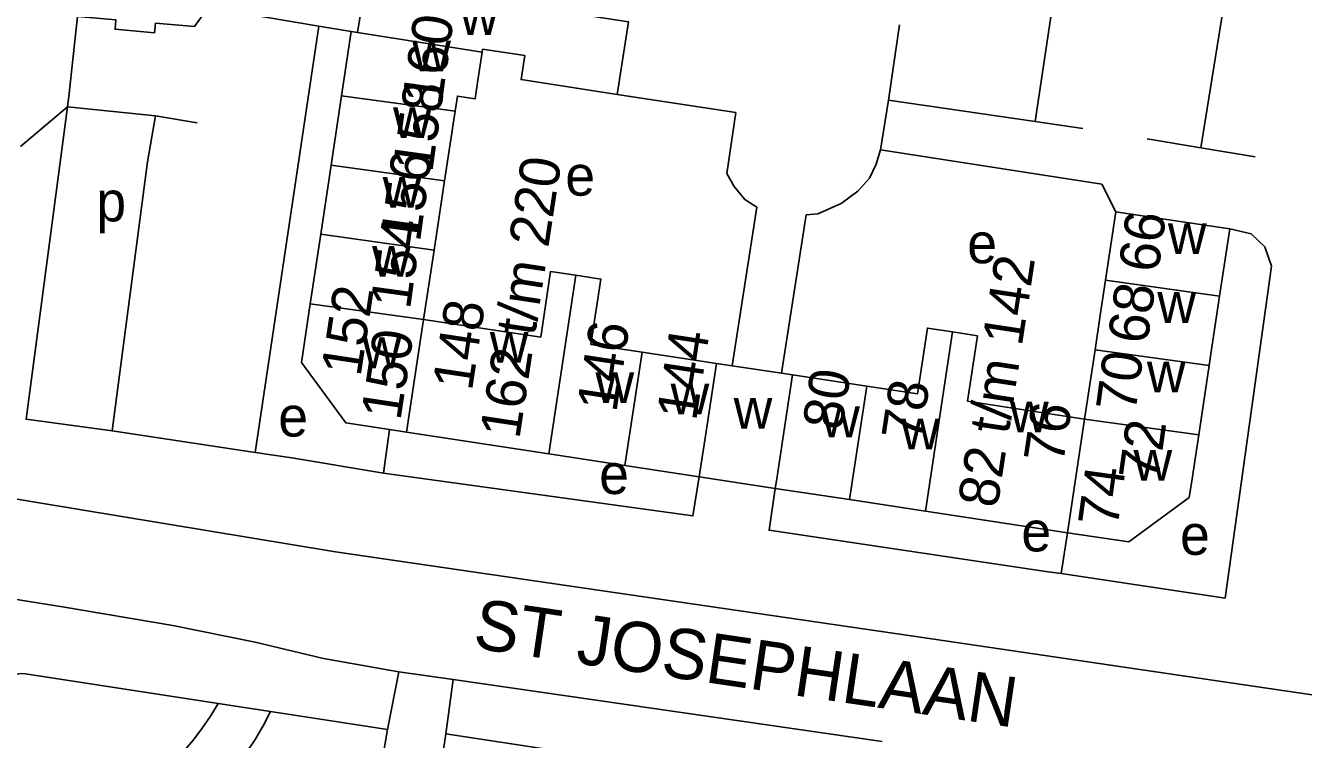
# Model space of a CAD drawing. Extents: x 163012 to 165277, y 382513 to 383987.
# Drawn here: x 163374.9 to 163502.4, y 383224 to 383295.2 of the extents above; entities that cross this region are included whole.
import ezdxf

# ---------------------------------------------------------------- set-up
doc = ezdxf.new("R2010")
doc.units = 0
for name, color, linetype in [('BLT_Basislijn', 7, 'Continuous'), ('BLT_Bebouwing', 7, 'Continuous'), ('BLT_Centroide', 7, 'Continuous'), ('BLT_Huisnummer_reeks', 7, 'Continuous'), ('BLT_Onderdoorgang_en_onderverdeling', 7, 'Continuous'), ('BLT_Onderverdeling_panden', 7, 'Continuous'), ('BLT_Straatnaam', 7, 'Continuous')]:
    doc.layers.add(name, color=color, linetype=linetype)

msp = doc.modelspace()

# ---------------------------------------------------------------- linework, layer by layer
at = {"layer": 'BLT_Basislijn'}
for p, q in [((163480.37, 383317.48), (163475.68, 383285.67)), ((163492.2, 383283.04), (163497.29, 383314.66)), ((163380.09, 383296.14), (163379.23, 383288.15)), ((163404.16, 383295.19), (163397.83, 383252.63)), ((163407.4, 383294.65), (163404.16, 383295.19)), ((163461.02, 383287.78), (163462.12, 383295.3)), ((163379.23, 383288.15), (163379.1, 383287.13)), ((163433.96, 383288.36), (163445.8, 383286.56)), ((163461.02, 383287.78), (163460.24, 383282.84)), ((163475.68, 383285.67), (163461.02, 383287.78)), ((163379.1, 383287.13), (163374.38, 383283.18)), ((163387.88, 383286.22), (163379.1, 383287.13)), ((163387.88, 383286.22), (163392.03, 383285.54)), ((163445.8, 383286.56), (163444.88, 383280.48)), ((163480.42, 383284.96), (163475.68, 383285.67)), ((163486.83, 383283.94), (163492.2, 383283.04)), ((163492.2, 383283.04), (163497.61, 383282.14)), ((163444.88, 383280.48), (163445.64, 383279.17)), ((163457.97, 383278.7), (163459.13, 383280.02)), ((163445.64, 383279.17), (163446.7, 383277.89)), ((163456.31, 383277.47), (163457.97, 383278.7)), ((163446.7, 383277.89), (163447.87, 383277.1)), ((163453.96, 383276.46), (163456.31, 383277.47)), ((163447.87, 383277.1), (163445.41, 383261.28)), ((163452.82, 383276.35), (163450.35, 383260.53)), ((163452.82, 383276.35), (163453.96, 383276.46)), ((163397.83, 383252.63), (163383.53, 383254.79)), ((163411.21, 383254.9), (163410.61, 383250.54)), ((163401.47, 383252.08), (163397.83, 383252.63)), ((163401.47, 383252.08), (163410.61, 383250.54)), ((163478.88, 383244.61), (163478.26, 383240.52)), ((163478.26, 383240.52), (163494.62, 383238.06)), ((163463.3, 383234.3), (163536.83, 383223.46)), ((163394.11, 383227.55), (163374.9, 383230.51)), ((163412.17, 383230.73), (163411.01, 383224.95)), ((163412.17, 383230.73), (163417.58, 383229.95)), ((163416.86, 383224.53), (163417.58, 383229.95)), ((163417.58, 383229.95), (163460.38, 383223.76)), ((163399.34, 383226.75), (163394.11, 383227.55)), ((163411.01, 383224.95), (163399.34, 383226.75)), ((163446.06, 383220.09), (163416.86, 383224.53))]:
    msp.add_line(p, q, dxfattribs=at)
for points in [[(163404.16, 383295.19), (163393.11, 383297.04)], [(163379.1, 383287.13), (163374.95, 383255.93), (163383.53, 383254.79)], [(163383.53, 383254.79), (163387.08, 383281.65), (163387.88, 383286.22)], [(163459.13, 383280.02), (163459.81, 383281.42), (163460.24, 383282.84)], [(163483.73, 383276.66), (163482.32, 383279.41), (163460.24, 383282.84)], [(163494.62, 383238.06), (163499.27, 383271.21), (163498.58, 383273.16), (163497.23, 383274.46), (163495.1, 383274.94)], [(163442.13, 383250.18), (163441.51, 383246.29), (163410.61, 383250.54)], [(163371.8, 383248.31), (163405.82, 383242.7), (163463.3, 383234.3)], [(163449.73, 383249.03), (163449.11, 383244.86), (163476.73, 383240.74), (163478.26, 383240.52)], [(163368.47, 383237.95), (163369.3, 383238.38), (163370.44, 383238.51), (163378.6, 383237.22)], [(163378.6, 383237.22), (163389.6, 383235.33), (163397.8, 383233.69), (163404.65, 383232.05), (163411.01, 383230.9), (163412.17, 383230.73)], [(163374.9, 383230.51), (163374.45, 383230.54), (163374, 383230.48), (163373.57, 383230.35), (163373.17, 383230.15), (163372.81, 383229.88), (163372.5, 383229.54), (163372.26, 383229.16), (163372.09, 383228.75), (163372.01, 383228.39)], [(163394.11, 383227.55), (163393.36, 383226.3), (163392.54, 383225.1), (163391.66, 383223.94), (163390.87, 383223)], [(163399.34, 383226.75), (163398.6, 383225.34), (163397.8, 383223.97), (163396.93, 383222.64), (163395.99, 383221.36), (163394.99, 383220.12), (163394.62, 383219.69)], [(163404.17, 383206.02), (163406.29, 383222.6), (163410.53, 383222.03), (163411.01, 383224.95)], [(163504.53, 383118.45), (163449.79, 383209.3), (163447.24, 383212), (163444.47, 383213.53), (163417.83, 383217.96), (163416.53, 383219.81), (163416.3, 383220.96), (163416.86, 383224.53)]]:
    msp.add_lwpolyline(points, dxfattribs=at)
at = {"layer": 'BLT_Bebouwing'}
for p, q in [((163406.43, 383288.24), (163407.4, 383294.65)), ((163407.4, 383294.65), (163408.04, 383294.55)), ((163420.48, 383292.59), (163420.02, 383289.56)), ((163405.4, 383281.32), (163406.43, 383288.24)), ((163417.77, 383286.68), (163416.72, 383279.75)), ((163404.36, 383274.4), (163405.4, 383281.32)), ((163416.72, 383279.75), (163415.67, 383272.83)), ((163483.73, 383276.66), (163482.69, 383269.81)), ((163494.08, 383268.23), (163495.1, 383274.94)), ((163403.32, 383267.47), (163404.36, 383274.4)), ((163415.67, 383272.83), (163414.63, 383265.91)), ((163482.69, 383269.81), (163482.13, 383266.11)), ((163493.21, 383262.47), (163494.08, 383268.23)), ((163482.13, 383266.11), (163481.65, 383262.88)), ((163469.92, 383264.27), (163467.42, 383264.65)), ((163436.44, 383262.63), (163443.86, 383261.51)), ((163481.65, 383262.88), (163480.6, 383255.96)), ((163493.21, 383262.47), (163493.04, 383261.31)), ((163445.41, 383261.28), (163443.86, 383261.51)), ((163450.35, 383260.53), (163445.41, 383261.28)), ((163493.04, 383261.31), (163491.99, 383254.39)), ((163451.46, 383260.36), (163450.35, 383260.53)), ((163458.88, 383259.24), (163451.46, 383260.36)), ((163412.92, 383254.64), (163411.21, 383254.9)), ((163427.11, 383252.47), (163412.92, 383254.64)), ((163434.72, 383251.31), (163427.11, 383252.47)), ((163442.13, 383250.18), (163434.72, 383251.31)), ((163442.13, 383250.18), (163449.73, 383249.03)), ((163449.73, 383249.03), (163457.15, 383247.91)), ((163457.15, 383247.91), (163464.71, 383246.76)), ((163464.71, 383246.76), (163478.88, 383244.61))]:
    msp.add_line(p, q, dxfattribs=at)
for points in [[(163408.04, 383294.55), (163408.85, 383299.69), (163435.08, 383295.61), (163433.96, 383288.36)], [(163380.09, 383296.14), (163383.91, 383295.81), (163383.83, 383294.87), (163387.78, 383294.53), (163387.87, 383295.49), (163391.76, 383295.15), (163393.11, 383297.04)], [(163433.96, 383288.36), (163424.36, 383289.85), (163424.72, 383292.24), (163420.52, 383292.87), (163420.48, 383292.59)], [(163420.02, 383289.56), (163419.78, 383287.93), (163418, 383288.2), (163417.77, 383286.68)], [(163495.1, 383274.94), (163490.15, 383275.68), (163483.73, 383276.66)], [(163414.63, 383265.91), (163426.32, 383264.14), (163427.3, 383270.69), (163429.81, 383270.31)], [(163429.81, 383270.31), (163432.32, 383269.93), (163431.33, 383263.4), (163436.44, 383262.63)], [(163411.21, 383254.9), (163406.85, 383255.57), (163402.44, 383261.61), (163403.32, 383267.47)], [(163467.42, 383264.65), (163464.92, 383265.03), (163463.93, 383258.48), (163458.88, 383259.24)], [(163480.6, 383255.96), (163468.93, 383257.73), (163469.92, 383264.27)], [(163478.88, 383244.61), (163485.01, 383243.68), (163491.04, 383248.13), (163491.33, 383250), (163491.99, 383254.39)]]:
    msp.add_lwpolyline(points, dxfattribs=at)
at = {"layer": 'BLT_Onderdoorgang_en_onderverdeling'}
for points in [[(163442.13, 383250.18), (163442.89, 383255.13), (163443.86, 383261.51)], [(163451.46, 383260.36), (163450.49, 383253.97), (163449.88, 383250), (163449.73, 383249.03)]]:
    msp.add_lwpolyline(points, dxfattribs=at)
at = {"layer": 'BLT_Onderverdeling_panden'}
for p, q in [((163420.48, 383292.59), (163408.04, 383294.55)), ((163406.43, 383288.24), (163417.77, 383286.68)), ((163405.4, 383281.32), (163416.72, 383279.75)), ((163404.36, 383274.4), (163415.67, 383272.83)), ((163429.81, 383270.31), (163427.11, 383252.47)), ((163482.69, 383269.81), (163494.08, 383268.23)), ((163403.32, 383267.47), (163414.63, 383265.91)), ((163414.63, 383265.91), (163412.92, 383254.64)), ((163467.42, 383264.65), (163464.71, 383246.76)), ((163434.72, 383251.31), (163436.44, 383262.63)), ((163481.65, 383262.88), (163493.04, 383261.31)), ((163458.88, 383259.24), (163457.15, 383247.91)), ((163480.6, 383255.96), (163478.88, 383244.61)), ((163480.6, 383255.96), (163491.99, 383254.39))]:
    msp.add_line(p, q, dxfattribs=at)

# ---------------------------------------------------------------- texts
at = {"layer": 'BLT_Centroide'}
for s, p in [('w', (163418.25, 383294.31)), ('w', (163413.49, 383290.66)), ('w', (163411.58, 383284)), ('e', (163428.77, 383278.26)), ('w', (163410.54, 383277.06)), ('p', (163381.96, 383275.69)), ('w', (163488.91, 383272.44)), ('e', (163468.89, 383271.51)), ('w', (163409.49, 383270.16)), ('w', (163487.86, 383265.56)), ('w', (163421.23, 383261.59)), ('w', (163408.53, 383261.03)), ('w', (163486.82, 383258.62)), ('w', (163431.78, 383257.55)), ('w', (163439.28, 383256.41)), ('e', (163400.12, 383254.21)), ('w', (163445.57, 383255)), ('w', (163454.3, 383254.14)), ('w', (163473.15, 383254.62)), ('w', (163462.28, 383252.92)), ('w', (163485.48, 383249.81)), ('e', (163432.15, 383248.47)), ('e', (163474.29, 383242.74)), ('e', (163490.13, 383242.4))]:
    msp.add_text(s, height=4, dxfattribs=at).set_placement(p)
at = {"layer": 'BLT_Huisnummer_reeks'}
for s, rotation, p in [('160', 82.1333, (163416.43, 383287.2)), ('158', 82.1371, (163415.49, 383280.5)), ('156', 82.1309, (163414.26, 383273.56)), ('162 t/m 220', 81.4045, (163424.18, 383253.88)), ('66', 82.1327, (163487.94, 383270.48)), ('154', 82.1361, (163413.27, 383266.83)), ('82 t/m 142', 81.3977, (163471.89, 383246.98)), ('152', 81.4045, (163408.33, 383260.11)), ('68', 82.1334, (163486.86, 383263.35)), ('148', 81.4045, (163419.45, 383258.69)), ('150', 81.4045, (163412.31, 383255.73)), ('146', 81.3539, (163433.86, 383256.54)), ('144', 81.3436, (163441.82, 383255.69)), ('70', 82.1334, (163485.67, 383256.53)), ('80', 81.3264, (163456.38, 383254.73)), ('78', 81.3985, (163464.26, 383253.65)), ('76', 81.393, (163478.45, 383251.4)), ('72', 82.1334, (163487.95, 383249.68)), ('74', 82.1334, (163483.88, 383245.05))]:
    msp.add_text(s, height=4, rotation=rotation, dxfattribs=at).set_placement(p)
at = {"layer": 'BLT_Straatnaam'}
msp.add_text('ST JOSEPHLAAN', height=5, rotation=351.6214, dxfattribs=at).set_placement((163419.44, 383233.11))

doc.saveas('drawing.dxf')
